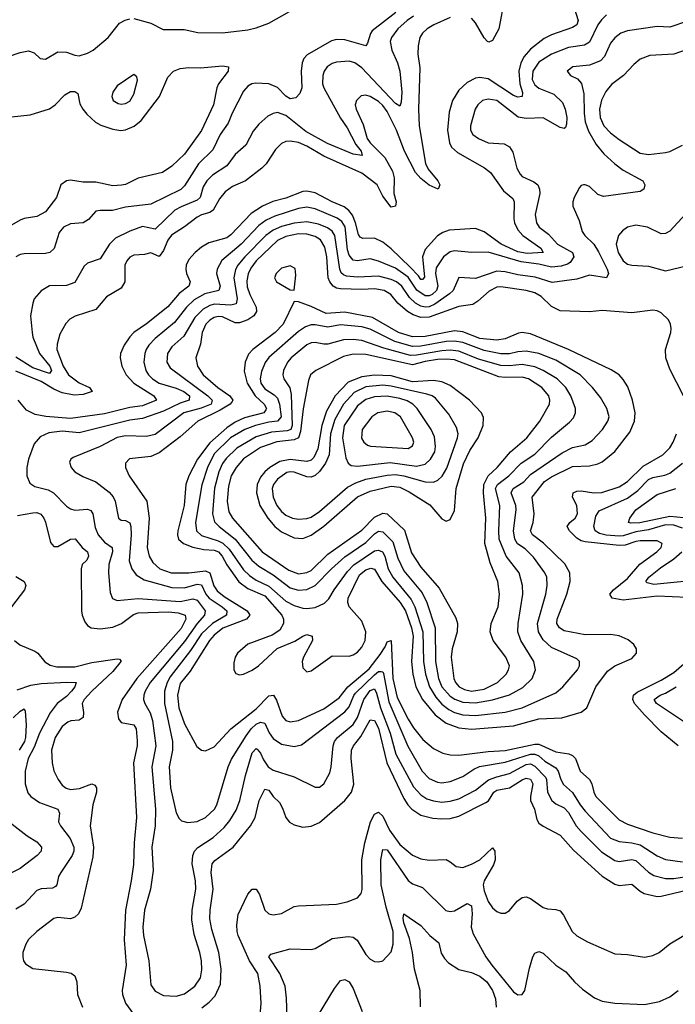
# Model space of a CAD drawing. Header units: inches. Extents: x 1173000 to 1307049, y 522583 to 678455.
# Tile 559 of 617: x 1225408 to 1228517, y 660924 to 665594. Entities that reach past the tile are written whole.
import ezdxf

# ---------------------------------------------------------------- set-up
doc = ezdxf.new("R2010")
doc.units = ezdxf.units.IN
doc.header["$MEASUREMENT"] = 0
doc.layers.add('B2626', color=7, linetype='Continuous')

msp = doc.modelspace()

# ---------------------------------------------------------------- linework, layer by layer
at = {"layer": 'B2626', "color": 5}
for points, elevation in [([(1227706.2, 665693.8), (1227680.4, 665550), (1227650, 665496), (1227632.5, 665487.5), (1227627, 665490), (1227610, 665508.7), (1227570, 665579.1), (1227550, 665601.3)], 1180), ([(1228037.6, 665650), (1228055.4, 665590), (1228050, 665569.9), (1228030, 665557.5), (1227930, 665521.6), (1227895.4, 665504.6), (1227830, 665454.1), (1227800.7, 665419.3), (1227784.7, 665390), (1227775.3, 665350), (1227779.8, 665290), (1227792.1, 665247.9), (1227790.8, 665229.2), (1227770, 665227.1), (1227750, 665234.3), (1227630, 665314.1), (1227590, 665319.9), (1227570, 665316.2), (1227530, 665296.3), (1227490, 665259.8), (1227459.6, 665210), (1227444.5, 665155.5), (1227437.2, 665070), (1227446.4, 665010), (1227456.1, 664990), (1227484.1, 664964.1), (1227611.7, 664891.7), (1227640.2, 664870), (1227702.5, 664782.5), (1227745.9, 664745.9), (1227752.2, 664730), (1227750.9, 664650), (1227754.2, 664630), (1227770, 664597.5), (1227794.2, 664570), (1227879.5, 664510), (1227890.5, 664489.5), (1227814.5, 664485.5), (1227770, 664493.2), (1227691.2, 664530), (1227610, 664588.1), (1227570, 664603.2), (1227444.2, 664595.8), (1227414.6, 664585.4), (1227390, 664569.3), (1227330, 664503.4), (1227318.3, 664470), (1227327.8, 664372.2), (1227318.1, 664361.9), (1227310, 664361.3), (1227299, 664379), (1227259.7, 664419.7), (1227170, 664507.6), (1227130, 664539.4), (1227090, 664557.6), (1227035.9, 664555.9), (1227023, 664563), (1227015, 664575), (1227000.8, 664630), (1226986.3, 664666.3), (1226969.5, 664689.5), (1226946.8, 664706.8), (1226890, 664729.9), (1226810, 664772.3), (1226770, 664780.8), (1226750, 664778.8), (1226670, 664747.8), (1226609, 664731), (1226560.1, 664710), (1226505.7, 664674.3), (1226410, 664572.9), (1226390, 664558.6), (1226304.8, 664535.2), (1226270, 664514.8), (1226239.8, 664490), (1226210, 664457.2), (1226197.7, 664430), (1226195.4, 664410), (1226199.1, 664390), (1226216.4, 664350), (1226210.1, 664330), (1226165.1, 664294.9), (1226110, 664231.7), (1226010, 664152.1), (1225949.5, 664110), (1225930.1, 664089.9), (1225904.3, 664050), (1225887.1, 664010), (1225885, 663990), (1225893.3, 663950), (1225912.9, 663910), (1225949.6, 663870), (1226044, 663810), (1226056.5, 663790), (1225990, 663763.1), (1225930, 663755.3), (1225810, 663725.2), (1225650, 663702.8), (1225531.7, 663711.7), (1225481.2, 663721.2), (1225441.3, 663741.3), (1225401.7, 663790)], 1220), ([(1225030, 665622), (1225030.3, 665590), (1225060.8, 665540.8), (1225075.8, 665495.8), (1225106.4, 665446.4), (1225134, 665434), (1225296.2, 665416.2), (1225350, 665418.2), (1225410, 665438.8), (1225450, 665446.7), (1225477, 665437), (1225506, 665410), (1225530, 665406.7), (1225590, 665441), (1225630, 665440.2), (1225670, 665425), (1225690, 665423.2), (1225730, 665435), (1225757.3, 665450), (1225828.4, 665510), (1225882, 665578), (1225907.7, 665592.3), (1225930, 665597.8)], 1140), ([(1227275.8, 665610), (1227246.2, 665590), (1227201.5, 665550), (1227170.7, 665510), (1227165.1, 665490), (1227172.2, 665450), (1227199.1, 665390), (1227210.6, 665350), (1227220.3, 665250), (1227216.7, 665203.3), (1227210, 665183.5), (1227190, 665196), (1227030, 665365.9), (1226998, 665390), (1226970, 665396.8), (1226910, 665392.6), (1226890, 665386.9), (1226866.8, 665370), (1226852.6, 665350), (1226846, 665330), (1226843.8, 665290), (1226849.6, 665270), (1226930, 665127), (1226961.1, 665081.1), (1227002.2, 665002.2), (1227027.3, 664970), (1227031.6, 664950), (1226990, 664955.4), (1226867.4, 665007.4), (1226764.3, 665064.3), (1226670, 665139.9), (1226630, 665153.8), (1226610, 665149.8), (1226584.1, 665135.9), (1226541.8, 665098.2), (1226515.2, 665064.8), (1226480.8, 664999.2), (1226430, 664954.6), (1226390, 664901.2), (1226323.3, 664856.7), (1226295, 664830), (1226278, 664802), (1226263.8, 664750), (1226250, 664737.6), (1226173.3, 664706.7), (1226144.4, 664690), (1226050, 664600.2), (1225990, 664613), (1225930, 664591.2), (1225861.9, 664558.1), (1225834.6, 664530), (1225790, 664459.3), (1225730, 664439.7), (1225714.3, 664425.7), (1225670, 664347.6), (1225630, 664333.8), (1225550, 664331.6), (1225510, 664308.3), (1225477.3, 664270), (1225470.2, 664249.8), (1225460.2, 664190), (1225467.4, 664110), (1225471.4, 664088.6), (1225501.7, 664010), (1225551.6, 663950), (1225559.8, 663930), (1225550, 663915.8), (1225470, 663942.9), (1225390, 663994.1)], 1160), ([(1227450, 665604.9), (1227371.5, 665570), (1227339.7, 665550), (1227318.9, 665530), (1227306.2, 665510), (1227297.1, 665470), (1227295.9, 665430), (1227305.4, 665365.4), (1227299.7, 665170), (1227302.1, 665090), (1227331.7, 664911.7), (1227344.4, 664884.4), (1227390.9, 664830), (1227400.2, 664810), (1227393, 664790), (1227350, 664809.1), (1227310, 664840.9), (1227284.3, 664870), (1227233.3, 664970), (1227194.7, 665070), (1227150, 665159), (1227130, 665186.4), (1227110, 665206.5), (1227070, 665229.9), (1227050, 665235.3), (1227027.9, 665232.1), (1227004.5, 665210), (1226999.4, 665190), (1227003.9, 665170), (1227036.3, 665096.3), (1227055.9, 665030), (1227069.7, 665010), (1227140.1, 664940.1), (1227176.1, 664876.1), (1227184.2, 664844.2), (1227181.5, 664770), (1227193.1, 664730), (1227190, 664709.8), (1227170, 664704.1), (1227130, 664757), (1227103, 664810), (1227030, 664865.9), (1226850, 664947), (1226770, 664994.7), (1226730, 665012.2), (1226690, 665018.4), (1226670, 665015.6), (1226650, 665006.2), (1226620.9, 664979.1), (1226576.3, 664910), (1226556.9, 664890), (1226478.6, 664830), (1226417.3, 664802.7), (1226383.1, 664776.9), (1226356.2, 664743.8), (1226326.4, 664690), (1226310, 664678.9), (1226270, 664669.2), (1226250, 664658.1), (1226190, 664611.5), (1226128, 664572), (1226111.2, 664548.8), (1226090, 664499.8), (1226070, 664470.6), (1226030, 664489), (1225999.5, 664480.5), (1225950, 664476.7), (1225930, 664466.9), (1225915.8, 664450), (1225907, 664430), (1225906.7, 664350), (1225890, 664320.3), (1225820.3, 664279.7), (1225770, 664220.2), (1225672.2, 664187.8), (1225646.7, 664173.3), (1225627.2, 664152.8), (1225598, 664102), (1225585.5, 664054.5), (1225584.1, 664030), (1225614.8, 663950), (1225639.9, 663910), (1225690, 663871.4), (1225739.6, 663850), (1225751.7, 663830), (1225710, 663816.3), (1225666.6, 663813.4), (1225610, 663824.5), (1225570, 663841.6), (1225510, 663878.6), (1225390, 663927.6)], 1180), ([(1227191.3, 665628.7), (1227079.2, 665540.8), (1227070.9, 665529.1), (1227058.1, 665481.9), (1227050.1, 665469.9), (1226950, 665499.2), (1226910, 665500.6), (1226886.4, 665493.6), (1226772, 665428), (1226755.3, 665410), (1226746.9, 665390), (1226743.4, 665350), (1226746.8, 665270), (1226735.9, 665244.1), (1226717.1, 665222.9), (1226690, 665218.1), (1226670, 665231.7), (1226630, 665272.3), (1226590, 665290.3), (1226526.8, 665293.2), (1226508.8, 665290), (1226490, 665278.4), (1226470, 665254.3), (1226415.1, 665150), (1226396.1, 665103.9), (1226359.3, 665050), (1226323.5, 664976.5), (1226256.6, 664910), (1226190, 664805.4), (1226171.6, 664788.4), (1226030, 664719.6), (1225910, 664705.4), (1225848.3, 664688.3), (1225790, 664689.7), (1225770, 664685.1), (1225734, 664646), (1225710, 664630.7), (1225650, 664626.2), (1225616.9, 664610), (1225596.1, 664583.9), (1225571.9, 664508.1), (1225550.8, 664489.2), (1225530, 664484.8), (1225430, 664484), (1225410, 664479.8), (1225390.9, 664469.1)], 1140), ([(1228190, 665616.3), (1228166.6, 665593.4), (1228150.1, 665569.9), (1228110, 665487.9), (1228086.4, 665473.6), (1228010, 665462.8), (1227930, 665429.9), (1227870, 665391.9), (1227841.5, 665350), (1227838.8, 665310), (1227850, 665284.6), (1227870, 665269), (1227941, 665241), (1227981.5, 665201.5), (1227994.4, 665170), (1228001.7, 665130), (1228001.4, 665098.6), (1227996.6, 665083.4), (1227990, 665078.3), (1227970, 665082.5), (1227890, 665128.1), (1227810, 665126), (1227772.4, 665132.4), (1227670.7, 665210), (1227630, 665217.3), (1227603.1, 665210), (1227580.2, 665190), (1227567.5, 665170), (1227546.3, 665090), (1227546.3, 665070), (1227557, 665050), (1227584.4, 665030), (1227630, 665009.4), (1227705.3, 665005.3), (1227730, 664990.3), (1227745.8, 664965.8), (1227765.9, 664890), (1227780.9, 664860.9), (1227790.2, 664850), (1227845.7, 664825.7), (1227864.9, 664810), (1227873.4, 664790), (1227874.6, 664770), (1227851.5, 664670), (1227858.4, 664630), (1227872, 664610), (1227916, 664576), (1227958.9, 664530), (1228029.2, 664490), (1228036, 664470), (1228018.1, 664441.9), (1228006.2, 664433.8), (1227975.6, 664424.4), (1227930, 664420.6), (1227870, 664434.8), (1227785.6, 664445.6), (1227630, 664491.4), (1227550, 664489.9), (1227470, 664497.7), (1227450, 664493.2), (1227418.1, 664470), (1227383.3, 664416.7), (1227379.9, 664390), (1227390.7, 664330), (1227384.1, 664310), (1227363.8, 664290), (1227350, 664284), (1227330, 664284.8), (1227291.9, 664311.9), (1227250, 664372.1), (1227190, 664415.2), (1227110, 664448.7), (1227070, 664459.9), (1227010, 664449.9), (1226990, 664454.1), (1226970, 664477.3), (1226962.2, 664502.2), (1226951, 664611), (1226936.1, 664636.1), (1226913.4, 664653.4), (1226810, 664696.2), (1226770, 664704.7), (1226730, 664699), (1226617.6, 664662.4), (1226577.2, 664642.8), (1226542.5, 664617.5), (1226458.8, 664530), (1226367.4, 664452.6), (1226344.7, 664410), (1226340.7, 664390), (1226358.1, 664330), (1226353.3, 664310), (1226286.5, 664293.5), (1226235, 664265), (1226199.4, 664230), (1226142, 664158), (1226050, 664082.1), (1226020.4, 664050), (1226008.5, 664030), (1226001.1, 664010), (1225997.5, 663970), (1226005.8, 663930), (1226018.6, 663910), (1226038.8, 663890), (1226070.3, 663870.3), (1226150, 663846.4), (1226186, 663830), (1226213.1, 663810), (1226212.4, 663790), (1226170, 663775.1), (1226090, 663737), (1225990, 663702.9), (1225930, 663694.8), (1225690, 663633.8), (1225610, 663641.7), (1225545.9, 663634.1), (1225505, 663615), (1225477.7, 663582.3), (1225450.1, 663510), (1225442.4, 663470), (1225441.7, 663430), (1225456.3, 663396.3), (1225479.5, 663379.5), (1225543.8, 663363.8), (1225569.1, 663350), (1225630, 663287.3), (1225650, 663273.4), (1225670, 663267.4), (1225730, 663272.5), (1225745.5, 663265.5), (1225755.8, 663250), (1225766.3, 663186.3), (1225780.9, 663150), (1225810, 663116.4), (1225847.1, 663090), (1225849.1, 663070), (1225831.6, 663010), (1225829.5, 662970), (1225837.4, 662877.4), (1225848.7, 662848.7), (1225870, 662839.2), (1225970, 662848.2), (1226170, 662834), (1226230, 662847.6), (1226250, 662840.1), (1226288.3, 662790), (1226284.8, 662770), (1226249.3, 662730.7), (1226190, 662644.6), (1226026.6, 662450), (1226002.8, 662410), (1225996.9, 662390), (1225995.8, 662370), (1226001.6, 662350), (1226026.7, 662306.7), (1226038.4, 662270), (1226053.4, 662150), (1226035, 662050), (1226051.5, 661850), (1226051.3, 661770), (1226034.6, 661670), (1226041.2, 661558.8), (1226028.4, 661470), (1226000.1, 661370), (1225992.7, 661290), (1225994.7, 661250), (1226020.1, 661130), (1226030, 661016.3), (1226050, 660986), (1226090, 660966.2), (1226150, 660962.2), (1226190, 660974.3), (1226238.2, 661010), (1226265.8, 661050), (1226272.7, 661087.3), (1226269.9, 661130), (1226262.8, 661170), (1226234.9, 661254.9), (1226224.7, 661324.7), (1226226.6, 661370), (1226242.9, 661470), (1226241.5, 661510), (1226226.1, 661590), (1226229.9, 661630.1), (1226237.6, 661650), (1226252.3, 661667.7), (1226325.2, 661714.8), (1226377.2, 661762.8), (1226404.3, 661795.7), (1226434.8, 661845.2), (1226452.2, 661890), (1226479.3, 662010), (1226510, 662116.5), (1226530, 662136.8), (1226533.9, 662133.9), (1226550, 662114.7), (1226563.8, 662083.8), (1226587.1, 662050), (1226610, 662033.8), (1226710, 662002.6), (1226810, 661954), (1226830, 661954), (1226850.8, 661970), (1226878.5, 662021.5), (1226885, 662050), (1226894.2, 662150), (1226900.3, 662170), (1226915, 662190), (1226990, 662250.6), (1227010, 662283.9), (1227040.7, 662370), (1227070, 662412.3), (1227090, 662419.6), (1227100.5, 662400.5), (1227119.1, 662330), (1227164.8, 662210), (1227191.7, 662110), (1227275, 661955), (1227310, 661917.9), (1227339.3, 661899.3), (1227370, 661888.4), (1227410, 661883), (1227450, 661886.9), (1227490, 661898.3), (1227570, 661939), (1227631.8, 661988.2), (1227670, 662003.7), (1227730, 662019), (1227810, 662061.3), (1227830, 662064), (1227850, 662053.6), (1227901, 662001), (1227906.3, 661990), (1227910.6, 661930), (1227930.5, 661890.5), (1227950, 661874.8), (1227990, 661855.3), (1228010, 661833.4), (1228047.2, 661770), (1228070, 661743.1), (1228166.9, 661646.9), (1228230, 661606.2), (1228250, 661600.9), (1228310, 661610.1), (1228330, 661605.6), (1228390, 661551.2), (1228415.5, 661535.5), (1228470, 661520.7), (1228510, 661521.5), (1228590, 661533.4)], 1240), ([(1225950, 665599.1), (1226030, 665577), (1226088.2, 665548.2), (1226187.8, 665547.8), (1226252.7, 665532.7), (1226370, 665532.3), (1226490, 665546.6), (1226530, 665555.5), (1226590, 665576.8), (1226687.4, 665632.6)], 1140), ([(1228573.7, 665586.3), (1228490, 665559), (1228430, 665561.2), (1228290, 665541.4), (1228257.7, 665530), (1228230, 665508), (1228210, 665482.2), (1228181, 665419), (1228161.9, 665398.1), (1228110, 665378.8), (1228031, 665370), (1228004.4, 665350), (1228020.5, 665330), (1228053.4, 665313.4), (1228071.4, 665291.4), (1228082.7, 665242.7), (1228084.5, 665150), (1228089.7, 665110), (1228104.6, 665064.7), (1228141.6, 665001.6), (1228177.6, 664957.6), (1228229.7, 664909.7), (1228270, 664880.1), (1228362, 664830), (1228372, 664810), (1228368, 664790), (1228350, 664779.7), (1228175.8, 664755.8), (1228150, 664765.1), (1228110, 664802.4), (1228090, 664811.1), (1228082, 664810), (1228070, 664807.3), (1228062.2, 664797.8), (1228036.5, 664750), (1228030.2, 664730), (1228030.2, 664710), (1228060.9, 664640.9), (1228075.6, 664590), (1228088.3, 664570), (1228130, 664529.5), (1228153, 664493), (1228194.3, 664410), (1228200.1, 664390), (1228190.4, 664370), (1228110, 664382.2), (1228050, 664363.1), (1227932.6, 664347.4), (1227852.3, 664372.3), (1227770, 664384), (1227710, 664398.3), (1227670, 664400.6), (1227570, 664366.7), (1227490, 664370.9), (1227463.1, 664310), (1227445.7, 664294.3), (1227376, 664244), (1227350, 664232.8), (1227330, 664230.2), (1227310, 664234.9), (1227284.3, 664250), (1227256.8, 664276.8), (1227219.7, 664330), (1227194.3, 664350), (1227170, 664361.9), (1227110, 664377.1), (1227010, 664372.7), (1226957.8, 664377.8), (1226943.1, 664383.2), (1226932.7, 664392.7), (1226926.1, 664410), (1226902.3, 664570), (1226890.4, 664590.4), (1226867.3, 664607.3), (1226824.8, 664624.8), (1226770, 664635.3), (1226710, 664628.6), (1226650, 664612.5), (1226610, 664595.1), (1226576.1, 664570), (1226475.4, 664470), (1226442.7, 664430), (1226431.2, 664408.8), (1226424.2, 664370), (1226439.9, 664270), (1226434.2, 664245.8), (1226410, 664239.9), (1226330, 664244.1), (1226310, 664239.1), (1226278.4, 664221.6), (1226239, 664181), (1226186.3, 664093.7), (1226130, 664043), (1226108.9, 664010), (1226106.4, 663970), (1226122.4, 663942.4), (1226300.4, 663810), (1226321.4, 663790), (1226315.5, 663770), (1226268.6, 663751.4), (1226186.9, 663730), (1226050, 663627), (1226010, 663616.6), (1225910, 663621), (1225870, 663613.1), (1225790, 663569.2), (1225662.2, 663517.8), (1225650.4, 663510), (1225645.3, 663494.7), (1225653.1, 663470), (1225670.3, 663450), (1225707.5, 663427.5), (1225770, 663401.4), (1225832.5, 663352.5), (1225850.9, 663330.9), (1225861, 663310), (1225877.6, 663230), (1225890, 663220.3), (1225910, 663219.2), (1225930, 663207.4), (1225936.1, 663190), (1225937.7, 663150), (1225928.2, 663028.2), (1225939.5, 662990), (1225961.4, 662961.4), (1225997.8, 662937.8), (1226130, 662900.2), (1226190, 662899.9), (1226250, 662917.3), (1226270, 662914.3), (1226290.4, 662870), (1226306, 662850), (1226367.7, 662810), (1226390.1, 662790), (1226388.4, 662770), (1226322, 662730), (1226270, 662680.5), (1226218.3, 662601.7), (1226122.4, 662477.6), (1226107.7, 662450), (1226094.3, 662410), (1226095.7, 662350), (1226133, 662170), (1226132.1, 662130), (1226117.2, 662050), (1226123.4, 661950), (1226150, 661832.7), (1226164.7, 661804.7), (1226175, 661795), (1226206, 661786), (1226250, 661790.7), (1226290, 661809.5), (1226331.8, 661850), (1226343.2, 661870), (1226396.9, 662050), (1226412.7, 662087.3), (1226482, 662198), (1226506.2, 662230), (1226530, 662252.2), (1226550, 662262.6), (1226570, 662257), (1226591, 662211), (1226610, 662184.8), (1226650, 662157.3), (1226710, 662146.6), (1226745, 662155), (1226950, 662311.5), (1226970, 662335.6), (1226991.8, 662388.2), (1227000.7, 662399.3), (1227090, 662486.8), (1227110, 662502.6), (1227122.1, 662502.1), (1227130, 662500.2), (1227132.8, 662492.8), (1227157.9, 662357.9), (1227248, 662148), (1227316.6, 662030), (1227350, 661995.7), (1227390, 661977.6), (1227410, 661974.6), (1227450, 661980.1), (1227510, 662004.6), (1227561.2, 662038.8), (1227588.8, 662051.2), (1227710, 662072.6), (1227829.6, 662110.4), (1227850.8, 662110.8), (1227870, 662102.2), (1227897.5, 662077.5), (1227950, 662045.1), (1227961.1, 662030), (1227974.2, 661990), (1227987.3, 661967.3), (1228028.6, 661928.6), (1228065.1, 661870), (1228090, 661840.4), (1228210, 661712.8), (1228250, 661696.5), (1228310, 661690.1), (1228350, 661680.5), (1228430, 661629), (1228470, 661611.2), (1228550, 661599.4)], 1260), ([(1228572.3, 665452.3), (1228509.5, 665430.5), (1228395.6, 665424.4), (1228350, 665406.6), (1228319.3, 665380.7), (1228271.4, 665328.6), (1228213.5, 665286.5), (1228186.9, 665253.1), (1228167.5, 665212.5), (1228157.6, 665170), (1228160.5, 665130), (1228177.6, 665090), (1228210, 665056.8), (1228250, 665026), (1228350, 664960.8), (1228390, 664955), (1228470, 664963.5), (1228490.8, 664969.2), (1228550, 664998.8)], 1280), ([(1225370, 665133.8), (1225457.6, 665142.4), (1225550, 665171.7), (1225576.5, 665190), (1225622, 665238), (1225650, 665253.2), (1225670, 665253.7), (1225684.1, 665244.1), (1225694.2, 665194.2), (1225707.5, 665170), (1225726, 665146), (1225767.9, 665107.9), (1225793, 665093), (1225850, 665074.7), (1225888.7, 665068.7), (1225910, 665072), (1225951.6, 665088.4), (1225984.9, 665115.1), (1226070.5, 665230), (1226110, 665321.6), (1226138, 665350), (1226170, 665362), (1226210, 665367), (1226265.8, 665365.8), (1226370, 665374.8), (1226398.8, 665370), (1226397.3, 665350), (1226350.8, 665290), (1226342.6, 665270), (1226327.2, 665190), (1226270, 665068.6), (1226190, 664956.8), (1226130, 664898.8), (1226084.9, 664870), (1225970, 664842.3), (1225910, 664811.7), (1225891.4, 664808.6), (1225850, 664806.1), (1225770, 664823.4), (1225710, 664824.1), (1225650, 664832.2), (1225630, 664829.8), (1225604, 664810), (1225582.8, 664750), (1225530, 664683.4), (1225490, 664661.3), (1225430, 664651.1), (1225410, 664643.4), (1225370, 664619.8)], 1120), ([(1228586.2, 664693.8), (1228490, 664591.5), (1228470, 664580.5), (1228450, 664578.7), (1228385.2, 664610), (1228330, 664619.3), (1228290, 664609.8), (1228267, 664593), (1228247.8, 664570), (1228236.1, 664530), (1228246.5, 664490), (1228269.4, 664450), (1228290, 664434.7), (1228310, 664429.2), (1228390, 664425.3), (1228470, 664402.4), (1228570, 664426.4)], 1280), ([(1228555.4, 663810), (1228490, 663936.5), (1228472.2, 663990), (1228470.8, 664030), (1228496.1, 664110), (1228497.5, 664130), (1228494, 664150), (1228483.9, 664170), (1228450, 664203.1), (1228430, 664213.5), (1228410, 664216.8), (1228310, 664204.1), (1228170, 664214.6), (1228110, 664209), (1227970, 664212.7), (1227930, 664232.9), (1227880.6, 664280.6), (1227850, 664298.1), (1227810, 664309.9), (1227690, 664327.6), (1227670, 664325), (1227633.4, 664306.6), (1227580.9, 664259.1), (1227556.2, 664243.8), (1227490, 664234.3), (1227350, 664183.1), (1227310, 664181.8), (1227273.8, 664193.8), (1227246.5, 664210), (1227200.6, 664250), (1227168.7, 664290), (1227136.1, 664310), (1227090, 664318.2), (1227030, 664314.3), (1226930, 664317.1), (1226910, 664320.1), (1226894.1, 664330), (1226878.6, 664350), (1226871.5, 664370), (1226864.8, 664470), (1226854.6, 664514.6), (1226833.9, 664550), (1226810, 664566), (1226770, 664576.6), (1226730, 664578.4), (1226670, 664565.7), (1226630, 664547.3), (1226529, 664450), (1226503.8, 664416.2), (1226490.9, 664389.1), (1226484.7, 664355.3), (1226486.9, 664326.9), (1226499.1, 664290), (1226529.7, 664230), (1226530.5, 664210), (1226518.6, 664190), (1226490, 664170.7), (1226450, 664156.1), (1226430, 664156.4), (1226370, 664185.4), (1226350, 664186.9), (1226330, 664181.9), (1226310, 664169.5), (1226291.4, 664150), (1226273.6, 664110), (1226265.1, 664054.9), (1226242.8, 663990), (1226251.3, 663950), (1226277.5, 663910), (1226348.1, 663850), (1226404.6, 663810), (1226419.7, 663790), (1226416.1, 663783.9), (1226405.9, 663770), (1226358.3, 663741.7), (1226253, 663690), (1226170, 663616.2), (1226070, 663539.9), (1226030, 663522.9), (1225929.4, 663510.6), (1225910.3, 663490), (1225910.2, 663470), (1225927.7, 663430), (1226011.9, 663310), (1226022.7, 663230), (1226013.5, 663090), (1226021.6, 663050), (1226039.7, 663019.7), (1226072.4, 662990), (1226126.4, 662970), (1226210.1, 662970.1), (1226290, 662980.1), (1226310, 662971.1), (1226329.5, 662909.5), (1226344.7, 662884.7), (1226377.6, 662857.6), (1226487.3, 662790), (1226499.1, 662770), (1226483.7, 662750), (1226372.2, 662707.8), (1226330, 662674.6), (1226308.1, 662650), (1226216.1, 662503.9), (1226170, 662446.3), (1226155.9, 662390), (1226163.3, 662330), (1226190, 662254.3), (1226247.5, 662147.5), (1226270, 662128.9), (1226290, 662125.5), (1226330, 662145), (1226409.9, 662230), (1226530, 662325.6), (1226590, 662387.5), (1226611.5, 662390), (1226626.4, 662366.4), (1226652.5, 662290), (1226670, 662270.2), (1226690, 662263.1), (1226730, 662270.1), (1226850, 662325.1), (1226922.3, 662377.7), (1226963.5, 662430), (1227065.4, 662514.6), (1227117.3, 662582.7), (1227140.6, 662619.4), (1227150, 662644), (1227170, 662650.3), (1227177.6, 662470), (1227198.5, 662378.5), (1227250, 662275.7), (1227275.5, 662235.5), (1227319.3, 662179.3), (1227370, 662137.6), (1227415, 662115), (1227450, 662107.1), (1227490, 662105), (1227630, 662123.2), (1227710, 662128.2), (1227850, 662157.7), (1227870, 662157.5), (1227950, 662121), (1228012.2, 662112.2), (1228030, 662103.5), (1228042.7, 662090), (1228066, 662030), (1228109.6, 661989.6), (1228120.5, 661970), (1228130.1, 661930), (1228140.1, 661910), (1228250, 661799.3), (1228290, 661778.9), (1228410, 661736.6), (1228490, 661717.2), (1228550, 661711.9)], 1280), ([(1228573.2, 662853.2), (1228430, 662859.6), (1228270, 662840.5), (1228216.9, 662850), (1228206.6, 662870), (1228223.2, 662890), (1228290, 662943.8), (1228347.7, 663012.3), (1228429.8, 663070), (1228449.8, 663090), (1228453.7, 663110), (1228430, 663122.6), (1228350, 663121.5), (1228330, 663119.7), (1228278.3, 663101.7), (1228250, 663099.8), (1228090, 663117.7), (1228070, 663122.9), (1228050, 663135.6), (1228014.5, 663170), (1228004.4, 663190), (1228017, 663210), (1228041.7, 663230), (1228053.4, 663250), (1228050.3, 663290), (1228029.4, 663330), (1228032.2, 663350), (1228050, 663357.9), (1228070, 663358.9), (1228130, 663349.7), (1228167.9, 663352.1), (1228250, 663378), (1228290, 663402.9), (1228364.2, 663475.8), (1228458.1, 663530), (1228490, 663563.5), (1228506.2, 663590), (1228522.3, 663630)], 1280), ([(1228550, 663182.3), (1228510, 663197), (1228470, 663198), (1228390, 663174.4), (1228330, 663164.9), (1228270, 663145.8), (1228250, 663145.1), (1228189.4, 663149.4), (1228157.7, 663157.7), (1228137.5, 663170), (1228129.9, 663190), (1228140.4, 663239.6), (1228155.7, 663264.3), (1228290, 663325.4), (1228339.5, 663360.5), (1228390, 663412.6), (1228410, 663422.5), (1228466.7, 663433.3), (1228490, 663443.1), (1228551.2, 663490)], 1260), ([(1228590, 663228.7), (1228490, 663237.4), (1228348.1, 663208.1), (1228305.7, 663205.7), (1228294.3, 663210), (1228301.6, 663230), (1228329.9, 663270), (1228430, 663342.3), (1228518.5, 663370)], 1240), ([(1225397.6, 663242.4), (1225470, 663255.6), (1225490, 663256.1), (1225508.7, 663248.7), (1225523.3, 663230), (1225530.9, 663210.9), (1225554.6, 663114.6), (1225570, 663095.6), (1225590, 663096), (1225650, 663129.4), (1225672.2, 663132.2), (1225705.4, 663090), (1225730.1, 663070), (1225734.6, 663050), (1225726.8, 663030), (1225705.1, 663010), (1225699.4, 662990), (1225701.5, 662790), (1225704.1, 662770), (1225717.5, 662737.5), (1225730, 662720.8), (1225746.7, 662710), (1225790, 662704.4), (1225850, 662713.3), (1225890.7, 662730), (1225947.3, 662772.7), (1225970, 662781.1), (1226114.6, 662785.4), (1226160.4, 662780.4), (1226193.1, 662770), (1226196.2, 662750), (1226173.7, 662706.3), (1225964, 662470), (1225894.2, 662370), (1225872.3, 662310), (1225877.5, 662277.5), (1225890, 662260.2), (1225950.1, 662250), (1225960.5, 662230), (1225965.6, 662174.4), (1225964.9, 662150), (1225948.6, 662070), (1225962.7, 661810), (1225951.4, 661690), (1225947.5, 661587.5), (1225937.6, 661510), (1225909.7, 661370), (1225903.6, 661230), (1225913.1, 661110), (1225894.2, 660990), (1225895.8, 660970), (1225910.6, 660930), (1225960.1, 660860.1)], 1220), ([(1228670, 662939.7), (1228414.8, 662914.8), (1228382.9, 662922.9), (1228376.5, 662930), (1228390.6, 662950), (1228445.7, 662994.3), (1228510, 663036.4), (1228546.9, 663070)], 1260), ([(1225390, 662952.6), (1225430, 662928.8), (1225437.2, 662910), (1225431.1, 662890), (1225369.6, 662810)], 1180), ([(1225383.5, 662650), (1225409.3, 662629.3), (1225479.6, 662599.6), (1225494, 662590), (1225527.8, 662547.8), (1225552.2, 662532.2), (1225584.2, 662524.2), (1225670, 662525.2), (1225750, 662544.9), (1225870, 662561.9), (1225880.9, 662560.9), (1225890, 662550.8), (1225850, 662501.8), (1225750, 662408.9), (1225714.4, 662370), (1225705.4, 662350), (1225711.7, 662308.3), (1225710, 662283.9), (1225690, 662272.2), (1225651.6, 662268.4), (1225637.2, 662262.8), (1225610, 662241.6), (1225576.8, 662190), (1225559.6, 662130), (1225561.6, 662070), (1225570.7, 662030.7), (1225590.1, 661990.1), (1225610, 661964.2), (1225629.1, 661949.1), (1225650, 661942.6), (1225692.3, 661947.7), (1225750, 661969.3), (1225763.9, 661963.9), (1225772.7, 661950), (1225773.3, 661930), (1225755.7, 661870), (1225742, 661770), (1225758.8, 661670), (1225755.9, 661624.1), (1225700.1, 661379.9), (1225686.9, 661353.1), (1225670, 661337.7), (1225650, 661329.8), (1225590, 661336.2), (1225570, 661330.8), (1225488.9, 661270), (1225450, 661231.2), (1225437.4, 661210), (1225423.6, 661170), (1225422.7, 661150), (1225425.7, 661130), (1225435.2, 661115.3), (1225470, 661093.4), (1225630, 661076.5), (1225652.1, 661072.1), (1225670, 661059.5), (1225679.8, 661030), (1225683.2, 660970), (1225706, 660910)], 1180), ([(1228530, 662149.8), (1228450, 662216.3), (1228370, 662297.5), (1228323.3, 662350), (1228315.1, 662370), (1228319.2, 662390), (1228335.5, 662404.5), (1228450, 662462), (1228510, 662498.5), (1228663.2, 662630)], 1280), ([(1225395.8, 662415.8), (1225461.7, 662438.3), (1225510, 662446.1), (1225632, 662452), (1225675.5, 662450), (1225670.1, 662430), (1225654.6, 662410), (1225630, 662383.2), (1225586.6, 662350), (1225553.5, 662306.5), (1225502.4, 662210), (1225477.1, 662142.9), (1225448.3, 662090), (1225433.9, 662030), (1225433.7, 661970), (1225446.5, 661926.5), (1225460.9, 661910), (1225501.8, 661881.8), (1225588.9, 661850), (1225597.8, 661830), (1225592.3, 661790), (1225602.1, 661770), (1225647.9, 661710), (1225665.7, 661670), (1225665.5, 661650), (1225657.5, 661630), (1225603.2, 661550), (1225593, 661530), (1225584.2, 661490), (1225577.8, 661482.2), (1225564.3, 661475.7), (1225510, 661472.2), (1225490, 661463.2), (1225430, 661398.4), (1225390, 661375.4)], 1160), ([(1228607, 662230), (1228427.1, 662350), (1228416.2, 662370), (1228445, 662390), (1228470, 662399.6), (1228521.2, 662430)], 1260), ([(1225376.7, 662283.3), (1225410, 662313.9), (1225430, 662324.9), (1225435, 662315), (1225439.7, 662250), (1225436.7, 662190), (1225431.7, 662170), (1225406.3, 662130)], 1140), ([(1226272.3, 660907.7), (1226306.3, 660933.7), (1226335.5, 660964.5), (1226359.7, 661020.3), (1226364, 661090), (1226353.3, 661170), (1226318.9, 661278.9), (1226309.9, 661330), (1226311.1, 661370), (1226325.5, 661470), (1226316.3, 661550), (1226320.7, 661590), (1226333.6, 661606.4), (1226420.6, 661670), (1226503.2, 661770), (1226524.5, 661810), (1226543.2, 661890), (1226570, 661944.2), (1226590, 661939.1), (1226610.7, 661910), (1226640.8, 661880.8), (1226655.1, 661855.1), (1226670, 661810.2), (1226688.1, 661788.1), (1226710, 661775), (1226750, 661764.8), (1226790, 661768.8), (1226830, 661786.2), (1226950, 661890.1), (1226981.2, 661930), (1226992.1, 661967.9), (1226979.9, 662090), (1226981.2, 662130), (1226990.5, 662150), (1227026.4, 662193.6), (1227070, 662273.4), (1227090, 662269.5), (1227110, 662233.6), (1227148.4, 662070), (1227230, 661900.9), (1227248.3, 661870), (1227266.8, 661850), (1227310, 661821.9), (1227367.2, 661807.2), (1227410, 661803.1), (1227450, 661805.5), (1227490, 661816.8), (1227618.8, 661881.2), (1227630.5, 661889.5), (1227656, 661930), (1227670, 661939.9), (1227730, 661951.5), (1227790, 661989), (1227810, 661996.6), (1227830, 661992.6), (1227841, 661970), (1227829.5, 661910), (1227830.5, 661890), (1227849.3, 661850), (1227860.9, 661800.9), (1227870, 661783.9), (1227890, 661768.4), (1227970, 661726.7), (1228034.5, 661654.5), (1228170, 661531.4), (1228230, 661493.2), (1228250, 661487.8), (1228310, 661493.9), (1228350, 661460.1), (1228368.9, 661450), (1228430, 661435.2), (1228450, 661436.5), (1228570, 661466.2)], 1220), ([(1226548.8, 660871.2), (1226553.2, 660930), (1226547.9, 661010), (1226536.7, 661070), (1226497.2, 661130), (1226444.7, 661250), (1226439.8, 661270), (1226438.3, 661301.7), (1226444.7, 661350), (1226490, 661446), (1226510, 661470.3), (1226530, 661470.4), (1226545.1, 661445.1), (1226570.9, 661370.9), (1226590, 661353.8), (1226610, 661349.2), (1226650, 661354.4), (1226710, 661387.4), (1226730, 661391.6), (1226910, 661399.1), (1226961.2, 661410), (1227010.7, 661429.3), (1227026.6, 661450), (1227032.1, 661467.9), (1227030.9, 661609.1), (1227045.5, 661690), (1227071.4, 661790), (1227090, 661826), (1227110, 661835.2), (1227130, 661815.8), (1227162.3, 661750), (1227210, 661681.5), (1227270, 661630.7), (1227310, 661614.7), (1227350, 661608.5), (1227430.1, 661610.1), (1227450, 661600.3), (1227477.4, 661577.4), (1227510, 661572.8), (1227550, 661588.1), (1227589.8, 661610), (1227650, 661666), (1227660.7, 661650), (1227662, 661610), (1227654.4, 661585.6), (1227609.7, 661510), (1227605.9, 661490), (1227610, 661461.5), (1227630, 661411.5), (1227650, 661380.9), (1227670, 661364.9), (1227690, 661356.5), (1227710, 661357), (1227730, 661368.7), (1227766.7, 661413.3), (1227789.9, 661430.1), (1227810, 661433.4), (1227830, 661426), (1227890, 661383.8), (1227910, 661376.8), (1227950, 661374.3), (1227970, 661366.9), (1227986.7, 661346.7), (1228028.2, 661270), (1228049.5, 661249.5), (1228099.7, 661219.7), (1228230, 661162.8), (1228290, 661159.7), (1228370, 661148.4), (1228410, 661155.9), (1228440.5, 661170), (1228490, 661211.1), (1228557.6, 661250)], 1180), ([(1225357.8, 661790), (1225443.5, 661723.5), (1225490, 661694.3), (1225511.5, 661670), (1225510.2, 661650), (1225491.5, 661630), (1225410, 661568.5), (1225370, 661548.4)], 1140), ([(1226681.4, 660730), (1226672.8, 660952.8), (1226666.4, 661010), (1226641.2, 661070), (1226589.8, 661150), (1226598.3, 661161.7), (1226690, 661186.4), (1226790, 661184.7), (1226810, 661188.1), (1226890, 661235.5), (1226966.1, 661246.1), (1226990, 661242), (1227008.9, 661228.9), (1227050, 661160.3), (1227070, 661138.7), (1227090, 661127), (1227110, 661124.9), (1227130, 661130.5), (1227170, 661173.4), (1227178.4, 661210), (1227178.5, 661270), (1227145.3, 661385.3), (1227121.5, 661490), (1227121, 661610), (1227130, 661657.6), (1227150, 661657.1), (1227250, 661511.1), (1227270, 661496), (1227317.7, 661477.7), (1227428.3, 661368.3), (1227450, 661363.7), (1227470, 661367.7), (1227530, 661402.4), (1227550, 661390.4), (1227553, 661353), (1227548.4, 661290), (1227558.6, 661258.6), (1227619, 661150), (1227647.2, 661110), (1227750, 660983.1), (1227770, 660968.5), (1227790, 660970.5), (1227803, 660990), (1227825.1, 661094.9), (1227841.5, 661150), (1227850, 661166), (1227870, 661174.6), (1227890, 661167.4), (1227950, 661110.2), (1227997.4, 661077.4), (1228038.3, 661030), (1228076.4, 660996.4), (1228134.2, 660954.2), (1228170, 660938.5), (1228230, 660929.1), (1228370, 660923.6), (1228442.2, 660937.8), (1228490, 660958.9), (1228530.5, 660989.5)], 1160), ([(1227308.2, 660911.8), (1227306.8, 660990), (1227280.9, 661090), (1227271.1, 661170), (1227255.9, 661235.9), (1227229.5, 661310.5), (1227226.7, 661333.4), (1227230, 661352.8), (1227310, 661298.4), (1227353, 661250), (1227395.2, 661215.2), (1227407.2, 661167.2), (1227421.9, 661141.9), (1227441.5, 661121.5), (1227490, 661088.5), (1227550, 661075.6), (1227590, 661057.9), (1227623.8, 661030), (1227649.6, 660990), (1227664.8, 660950), (1227668, 660910)], 1140), ([(1226825.2, 660874.8), (1226900.6, 660999.4), (1226930, 661037.1), (1226950, 661042), (1226970, 661030.3), (1226990, 660998.7), (1227032.3, 660890)], 1140)]:
    msp.add_lwpolyline(points, dxfattribs=dict(at, elevation=elevation))
for points, elevation in [([(1225950, 665333.3), (1225870, 665280.4), (1225850.2, 665250), (1225845.4, 665230), (1225851.8, 665210), (1225876, 665196), (1225890, 665193), (1225910, 665196.2), (1225930, 665208.2), (1225950, 665240.4), (1225967.7, 665307.7), (1225963.6, 665323.6)], 1140), ([(1226690, 664427.1), (1226650, 664416.1), (1226623.6, 664390), (1226615.7, 664370), (1226626, 664350), (1226690, 664312), (1226710, 664311), (1226718.1, 664381.9), (1226713.9, 664413.9)], 1320), ([(1226710, 664258), (1226657.9, 664150), (1226619.6, 664110), (1226513.6, 664030), (1226492.9, 664007.1), (1226477.2, 663970), (1226472.8, 663927.2), (1226486.8, 663870), (1226524.2, 663810), (1226568.1, 663770), (1226578.3, 663750), (1226575.8, 663744.2), (1226566, 663730), (1226474.5, 663705.5), (1226430, 663685.2), (1226390, 663658.6), (1226310, 663587.4), (1226251.5, 663510), (1226210.1, 663430), (1226195.4, 663390), (1226187.5, 663290), (1226157.9, 663170), (1226155.9, 663150), (1226161.5, 663130), (1226185.4, 663110), (1226230, 663091.7), (1226281.3, 663081.3), (1226330, 663078.5), (1226350.4, 663070.4), (1226369, 663050), (1226390, 663009.1), (1226447.2, 662927.2), (1226490, 662896), (1226570, 662861.4), (1226651.4, 662770), (1226659.1, 662750), (1226659.5, 662730), (1226641.3, 662698.7), (1226605.4, 662674.6), (1226490, 662632.3), (1226440.8, 662590), (1226429.5, 662570), (1226423.8, 662543.8), (1226424.2, 662510), (1226432.8, 662492.8), (1226450, 662486.7), (1226470, 662490.2), (1226510, 662508.1), (1226540.7, 662530), (1226628.8, 662611.2), (1226713, 662647), (1226750, 662670.2), (1226770, 662677.3), (1226794.4, 662670), (1226796.9, 662650), (1226753.6, 662570), (1226746.9, 662550), (1226750, 662519.5), (1226770, 662501), (1226790, 662505.1), (1226890, 662576.1), (1226970, 662575), (1226990, 662580.8), (1227010, 662594.1), (1227030, 662617.3), (1227046.6, 662650), (1227049.9, 662690), (1227030, 662741.3), (1226970.8, 662810), (1226964, 662830), (1226965.8, 662850), (1227019.6, 662960.4), (1227050, 662984.8), (1227073.1, 662993.1), (1227090, 662987.2), (1227125.2, 662930), (1227211.9, 662830), (1227237.1, 662790), (1227265.5, 662710), (1227273.5, 662670), (1227266.7, 662550), (1227271.6, 662490), (1227287.3, 662430), (1227318.8, 662370), (1227377.6, 662297.6), (1227430, 662258.2), (1227490, 662235.5), (1227550, 662229.8), (1227750, 662245.5), (1227870, 662278.4), (1227978, 662282), (1228069.9, 662310.1), (1228097.3, 662330), (1228139.2, 662430), (1228195.7, 662504.3), (1228230.6, 662529.4), (1228310, 662563.7), (1228332.8, 662590), (1228331.9, 662610), (1228319.8, 662630), (1228292.5, 662652.5), (1228250, 662672.2), (1228210, 662678.3), (1228090, 662677), (1227990, 662695), (1227966.9, 662710), (1227954.9, 662730), (1227956.9, 662750), (1228002.3, 662870), (1228018.2, 662930), (1228017.1, 662970), (1227992.9, 663012.9), (1227891.3, 663111.3), (1227840.2, 663150), (1227829.4, 663170), (1227842.2, 663210), (1227848.1, 663250), (1227837.9, 663330), (1227896.4, 663403.6), (1227930, 663426), (1228030, 663475.2), (1228110, 663478.5), (1228150, 663487.1), (1228170, 663496.2), (1228230, 663545.7), (1228301.6, 663638.4), (1228323.8, 663690), (1228325.8, 663730), (1228314.1, 663790), (1228291.9, 663851.9), (1228270, 663887.4), (1228250, 663908.8), (1228212.9, 663932.9), (1228010.5, 664030.5), (1227830, 664104.2), (1227790.1, 664109.9), (1227773.2, 664106.8), (1227710, 664080.9), (1227670, 664073.6), (1227590, 664081.8), (1227510, 664113), (1227470, 664117.9), (1227330, 664091.6), (1227270, 664089.2), (1227203.9, 664110), (1227081.6, 664181.6), (1226950, 664206.5), (1226860.9, 664200.9), (1226790, 664233.9), (1226730, 664255.8)], 1320), ([(1226930, 664147.3), (1226870, 664136.4), (1226810, 664146.6), (1226790, 664146.1), (1226762.8, 664137.2), (1226730, 664115.3), (1226588.9, 663991.1), (1226571.7, 663968.3), (1226554.4, 663925.6), (1226549, 663890), (1226552.4, 663870), (1226570, 663842.9), (1226614.6, 663814.6), (1226630, 663799.5), (1226640.2, 663770), (1226648.6, 663710), (1226630.2, 663689.8), (1226590, 663685.3), (1226526.2, 663670), (1226476.1, 663650), (1226407.9, 663610), (1226330, 663534.6), (1226298.2, 663470), (1226272, 663388), (1226242.4, 663210), (1226247.3, 663170), (1226270, 663147.7), (1226350, 663122.5), (1226371.5, 663111.5), (1226402.1, 663082.1), (1226470, 662985.4), (1226497.2, 662957.2), (1226530, 662936), (1226590, 662907), (1226670, 662835.6), (1226710, 662815.1), (1226750, 662802.8), (1226770, 662800.8), (1226810, 662806.6), (1226853.7, 662826.3), (1226873.4, 662846.6), (1226898.7, 662890), (1226963.1, 662976.9), (1226992, 663008), (1227090, 663074.1), (1227110, 663078.6), (1227128.4, 663070), (1227138.8, 663050), (1227156.1, 662990), (1227176.8, 662950), (1227264.1, 662844.1), (1227281.4, 662810), (1227320.1, 662690), (1227322.4, 662550), (1227332.8, 662490), (1227351.8, 662430), (1227380.6, 662380.6), (1227410, 662348.1), (1227443, 662323), (1227470, 662308.4), (1227510, 662296.5), (1227570, 662294.1), (1227710, 662309), (1227790, 662329.7), (1227950, 662401.8), (1227982.8, 662430), (1228052.7, 662510), (1228062.4, 662530), (1228062.3, 662550), (1228050, 662563.1), (1227930, 662617), (1227890, 662653.4), (1227867.4, 662690), (1227863.5, 662730), (1227902.7, 662870), (1227908.7, 662910), (1227906.8, 662950), (1227897.8, 662970), (1227844.9, 663044.9), (1227805.1, 663085.1), (1227768.8, 663108.8), (1227756, 663130), (1227749.2, 663170), (1227761.8, 663270), (1227760.1, 663290), (1227738.4, 663350), (1227748.3, 663370), (1227798.4, 663401.6), (1227830, 663436.3), (1227979.6, 663540.4), (1228030, 663564.2), (1228090, 663577.9), (1228122.4, 663597.6), (1228171.4, 663650), (1228197.1, 663690), (1228202.8, 663710), (1228192.5, 663750), (1228161.3, 663801.3), (1228123.7, 663850), (1228064.9, 663910), (1227950, 663978.7), (1227870, 664010.3), (1227810, 664021.7), (1227770, 664018.7), (1227730, 664009.6), (1227690, 664009.4), (1227610, 664025.5), (1227510, 664062.3), (1227470, 664069), (1227430, 664067.3), (1227310, 664046.2), (1227270, 664043.6), (1227187.5, 664067.5), (1227070, 664125.5), (1227030, 664136.9)], 1340), ([(1226990, 664077.3), (1226944.2, 664075.8), (1226870, 664055.6), (1226850, 664054.4), (1226810, 664062.3), (1226790, 664060.9), (1226770, 664052.5), (1226696.1, 663990), (1226678.8, 663970), (1226659.3, 663930), (1226656.1, 663910), (1226660.9, 663890), (1226688.5, 663848.5), (1226696.2, 663816.2), (1226699.7, 663670), (1226693.4, 663650), (1226676.2, 663643.8), (1226601.6, 663638.4), (1226530, 663614.9), (1226438.5, 663561.5), (1226387.1, 663512.9), (1226370, 663488.6), (1226352.3, 663450), (1226331.9, 663371.9), (1226322.4, 663250), (1226332.7, 663212.7), (1226354.8, 663190), (1226430.4, 663130.4), (1226509.7, 663030), (1226541.4, 663001.4), (1226610, 662960.6), (1226690, 662899.5), (1226730, 662888.9), (1226770, 662890.9), (1226809.9, 662910.1), (1226887, 662990), (1226950, 663046.3), (1227050, 663114.4), (1227090, 663154.7), (1227110, 663167.4), (1227130, 663164.2), (1227177.1, 663117.1), (1227200.8, 663040.8), (1227230, 662979.4), (1227316.1, 662876.1), (1227338.8, 662830), (1227378.8, 662710), (1227379.3, 662550), (1227393.9, 662470), (1227410.4, 662430), (1227450, 662385.1), (1227471.5, 662371.5), (1227510, 662357.4), (1227570, 662353.4), (1227650, 662368.8), (1227730, 662391.4), (1227793.6, 662426.4), (1227837.6, 662470), (1227853.4, 662510), (1227845.2, 662550), (1227783.7, 662650), (1227770.4, 662690), (1227771.8, 662730), (1227793.1, 662870), (1227792.5, 662910), (1227776.7, 662970), (1227714.7, 663050), (1227681.9, 663130), (1227679.5, 663170), (1227684.9, 663290), (1227664.5, 663370), (1227673, 663390), (1227727.9, 663430), (1227785.9, 663490), (1227850, 663533.1), (1227930, 663614.6), (1228015, 663685), (1228033.9, 663706.1), (1228043.2, 663730), (1228042.8, 663750), (1228022, 663810), (1227997.5, 663850), (1227956.1, 663890), (1227890, 663929.9), (1227850, 663947.6), (1227790, 663958.8), (1227730, 663952.2), (1227690, 663953.1), (1227584.3, 663984.3), (1227490, 664021.4), (1227450, 664025.8), (1227410, 664023.8), (1227290, 664002.6), (1227261.5, 664001.5), (1227135.4, 664035.4), (1227030, 664072.3)], 1360), ([(1226990, 664007.6), (1226943.4, 663996.6), (1226811.7, 663930), (1226787.1, 663910), (1226777.3, 663882.7), (1226752.3, 663747.7), (1226739.9, 663640.1), (1226729.8, 663610.2), (1226710, 663601.5), (1226628.3, 663591.7), (1226550, 663564.9), (1226470, 663510.7), (1226434.8, 663470), (1226411.6, 663430), (1226398.2, 663381.8), (1226392.4, 663310), (1226400.3, 663260.3), (1226417, 663230), (1226557.5, 663070), (1226683.9, 662983.9), (1226730, 662966.2), (1226770, 662971.3), (1226790, 662982.1), (1226870, 663059.7), (1227030, 663172.7), (1227090, 663235.3), (1227130, 663252.8), (1227151, 663251), (1227232.2, 663172.2), (1227265.7, 663065.7), (1227310, 662996.6), (1227397.5, 662897.5), (1227476.7, 662756.7), (1227484.3, 662730), (1227483.2, 662690), (1227458.9, 662610), (1227454.7, 662570), (1227466.8, 662470), (1227475.1, 662450), (1227491.6, 662430), (1227516.6, 662416.6), (1227550, 662409.8), (1227610, 662418.4), (1227673.2, 662450), (1227715.4, 662490), (1227726.4, 662510), (1227729.9, 662530), (1227712.9, 662570), (1227652.4, 662650), (1227638.9, 662690), (1227642.9, 662730), (1227676.1, 662810), (1227683.4, 662870), (1227674.7, 662930), (1227638.4, 663018.4), (1227613, 663110), (1227618.8, 663230), (1227607.9, 663350), (1227608.5, 663390), (1227629.3, 663430.7), (1227671.4, 663470), (1227735.3, 663544.7), (1227813.5, 663610), (1227874.1, 663690), (1227920.2, 663770), (1227922.1, 663790), (1227916.7, 663810), (1227884.1, 663850), (1227821.2, 663890), (1227790, 663898.4), (1227710, 663896.4), (1227680.6, 663900.6), (1227470, 663980), (1227430, 663984.6), (1227390, 663982.3), (1227330, 663973.1), (1227270, 663957.1), (1227050, 664005.3)], 1380), ([(1227090, 663908), (1227030, 663899.4), (1226965.6, 663874.4), (1226904, 663810), (1226863.3, 663736.7), (1226840.9, 663670), (1226821.5, 663558.5), (1226802.2, 663517.8), (1226790, 663505.6), (1226770, 663498.6), (1226690, 663507.6), (1226642.1, 663497.9), (1226593.7, 663470), (1226570.1, 663450), (1226550, 663424.4), (1226533.9, 663390), (1226530.4, 663350), (1226547.5, 663290), (1226584.2, 663230), (1226618.4, 663190), (1226650, 663165.2), (1226710, 663136.5), (1226750, 663133.4), (1226790, 663148.9), (1226850, 663192), (1227010, 663330.4), (1227070, 663358.1), (1227170, 663382.1), (1227210, 663376.7), (1227255.3, 663355.3), (1227353, 663293), (1227410, 663226.9), (1227430, 663214.9), (1227450, 663223.6), (1227470, 663266), (1227478.2, 663370), (1227512.9, 663487.1), (1227541.8, 663550), (1227582.4, 663610), (1227606.3, 663670), (1227607.3, 663707.3), (1227597.8, 663730), (1227540.3, 663790), (1227450, 663858.7), (1227410, 663876.9), (1227370, 663882.7), (1227270, 663875.9), (1227170, 663905.1)], 1420), ([(1227130, 663860.3), (1227050, 663853.3), (1226993.9, 663826.1), (1226943.2, 663770), (1226902.2, 663697.8), (1226882.3, 663630), (1226876.4, 663530), (1226858.1, 663490), (1226830, 663450.4), (1226810, 663432.3), (1226790, 663424.6), (1226770, 663426.3), (1226710, 663448.2), (1226690, 663449.9), (1226674.2, 663445.8), (1226630, 663415.2), (1226611.7, 663390), (1226606, 663370), (1226609.6, 663330), (1226626.9, 663290), (1226650, 663260.7), (1226670, 663244.6), (1226701.3, 663230), (1226730, 663224.5), (1226770, 663227.5), (1226790, 663235), (1226830, 663261.9), (1226962.9, 663377.1), (1227002.5, 663397.5), (1227050, 663414.7), (1227150, 663434.2), (1227190, 663437), (1227230, 663430.3), (1227330, 663401.5), (1227370, 663400.8), (1227390.3, 663409.7), (1227410.9, 663429.1), (1227433.8, 663466.2), (1227484.7, 663610), (1227486.9, 663630), (1227479.4, 663659.4), (1227443.6, 663723.6), (1227379, 663799), (1227363.9, 663810), (1227338.4, 663818.4), (1227170, 663856.3)], 1440), ([(1227150, 663807.9), (1227090, 663805.3), (1227050, 663792.6), (1227010, 663762.6), (1226947.2, 663670), (1226939.2, 663610), (1226955.3, 663515.3), (1226965.5, 663490), (1226980.3, 663480.3), (1227010, 663475.9), (1227165.6, 663494.4), (1227290, 663477), (1227330, 663486.5), (1227356.5, 663510), (1227375.8, 663544.2), (1227379.9, 663570), (1227375, 663615), (1227359.2, 663650), (1227292.1, 663750), (1227272.7, 663770), (1227245.8, 663785.8), (1227210, 663797.9)], 1460), ([(1227150, 663737.8), (1227106.5, 663730), (1227078.4, 663710), (1227032.3, 663650), (1227029.7, 663609.7), (1227039.3, 663590), (1227056.7, 663576.7), (1227071.4, 663571.4), (1227250, 663560.1), (1227270, 663572.4), (1227276.5, 663590), (1227271.1, 663610), (1227213.4, 663710), (1227186.6, 663730)], 1480)]:
    msp.add_lwpolyline(points, close=True, dxfattribs=dict(at, elevation=elevation))

doc.saveas('drawing.dxf')
